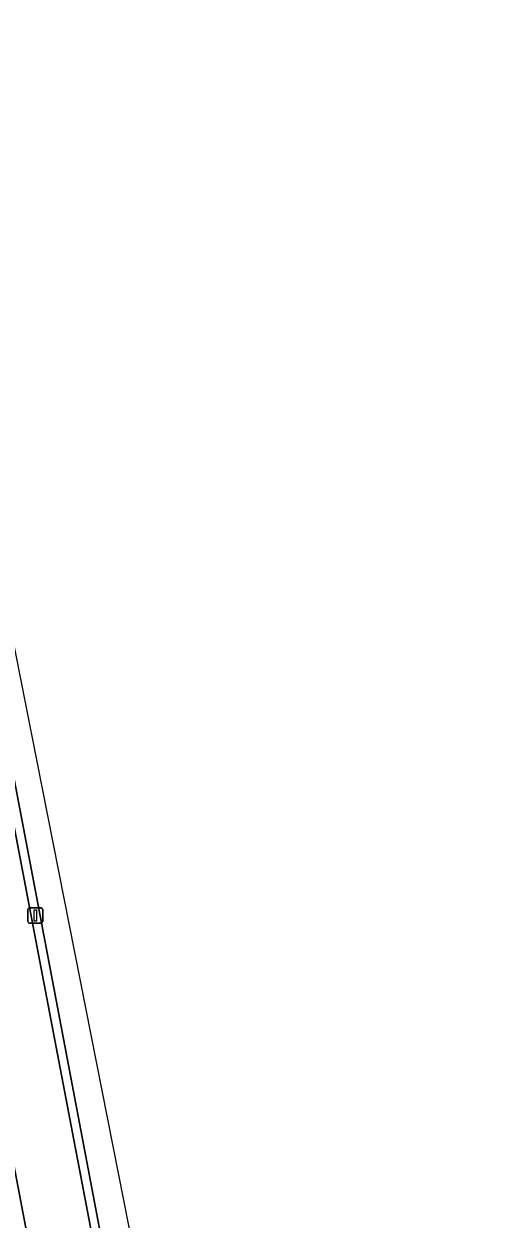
# Model space of a CAD drawing. Extents: x 158086 to 159499, y 382904 to 383981.
# Drawn here: x 159295.1 to 159325.1, y 383809.7 to 383888.1 of the extents above; entities that cross this region are included whole.
import ezdxf

# ---------------------------------------------------------------- set-up
doc = ezdxf.new("R2010")
doc.units = 0
for name, color, linetype in [('IMGEO_Berm_open', 7, 'Continuous'), ('IMGEO_Lichtmast', 7, 'Continuous'), ('IMGEO_Rijbaan_regionaal_gesloten', 7, 'Continuous')]:
    doc.layers.add(name, color=color, linetype=linetype)

msp = doc.modelspace()

# ---------------------------------------------------------------- linework, layer by layer
at = {"layer": 'IMGEO_Berm_open'}
for points in [[(159306.309, 383776.009), (159295.88, 383830.877), (159281.938, 383904.042), (159274.84, 383941.441), (159273.434, 383948.658), (159272.211, 383955.393), (159272.14, 383955.799), (159271.868, 383957.349), (159271.696, 383958.342), (159271.495, 383959.508), (159271.298, 383960.675), (159271.142, 383961.596), (159270.505, 383965.577), (159269.874, 383969.523), (159269.444, 383972.212), (159269.263, 383973.491), (159269.186, 383974.036), (159269.13, 383974.431), (159268.548, 383978.547), (159268.392, 383979.649), (159268.246, 383980.68), (159267.705, 383980.544)], [(159267.705, 383980.544), (159267.848, 383979.52), (159268.003, 383978.418), (159268.579, 383974.306), (159268.634, 383973.91), (159268.71, 383973.367), (159268.897, 383972.036), (159269.32, 383969.393), (159269.954, 383965.432), (159270.586, 383961.487), (159270.745, 383960.553), (159270.944, 383959.387), (159271.147, 383958.222), (159271.32, 383957.227), (159271.595, 383955.678), (159271.667, 383955.271), (159272.903, 383948.564), (159274.256, 383941.397), (159281.347, 383903.926), (159288.428, 383866.825), (159295.846, 383827.989), (159302.455, 383793.348)]]:
    msp.add_lwpolyline(points, dxfattribs=at)
at = {"layer": 'IMGEO_Lichtmast'}
for p, q in [((159295.311, 383829.228), (159295.311, 383830.028)), ((159295.311, 383830.028), (159295.311, 383829.228)), ((159295.411, 383830.128), (159296.201, 383830.128)), ((159296.201, 383830.128), (159295.411, 383830.128)), ((159296.301, 383830.028), (159296.301, 383829.228)), ((159296.301, 383829.228), (159296.301, 383830.028)), ((159296.201, 383829.128), (159295.411, 383829.128)), ((159295.411, 383829.128), (159296.201, 383829.128))]:
    msp.add_line(p, q, dxfattribs=at)
msp.add_lwpolyline([(159295.731, 383830.003), (159295.881, 383830.003), (159295.881, 383829.253), (159295.731, 383829.253), (159295.731, 383830.003)], dxfattribs=at)
for centre, start, end in [((159295.411, 383830.028), 90, 180), ((159295.411, 383830.028), 90, 180), ((159296.201, 383830.028), 0, 90), ((159296.201, 383830.028), 360, 90), ((159295.411, 383829.228), 180, 270), ((159295.411, 383829.228), 180, 270), ((159296.201, 383829.228), 270, 0), ((159296.201, 383829.228), 270, 0)]:
    msp.add_arc(centre, 0.1, start, end, dxfattribs=at)
at = {"layer": 'IMGEO_Rijbaan_regionaal_gesloten'}
for points in [[(159302.455, 383793.348), (159295.846, 383827.989), (159288.428, 383866.825), (159281.347, 383903.926), (159274.256, 383941.397), (159272.903, 383948.564), (159271.667, 383955.271), (159271.595, 383955.678), (159271.32, 383957.227), (159271.147, 383958.222), (159270.944, 383959.387), (159270.745, 383960.553), (159270.586, 383961.487), (159269.954, 383965.432), (159269.32, 383969.393), (159268.897, 383972.036), (159268.71, 383973.367), (159268.634, 383973.91), (159268.579, 383974.306), (159268.003, 383978.418), (159267.848, 383979.52), (159267.705, 383980.544), (159264.746, 383979.804)], [(159301.906, 383773.835), (159268.192, 383950.798), (159267.517, 383954.339), (159264.746, 383979.804)], [(159264.746, 383979.804), (159267.517, 383954.339), (159268.192, 383950.798), (159301.906, 383773.835), (159302.831, 383768.921), (159307.696, 383743.719), (159315.125, 383704.938), (159320.216, 383671.471), (159321.716, 383662), (159325.102, 383662.526), (159324.325, 383667.558), (159323.674, 383672.54), (159321.527, 383686.586), (159318.565, 383705.578), (159310.05, 383750), (159306.298, 383769.573)], [(159281.938, 383904.042), (159295.88, 383830.877), (159306.309, 383776.009)], [(159308.738, 383774.973), (159291.986, 383859.551), (159284.14, 383899.169)]]:
    msp.add_lwpolyline(points, dxfattribs=at)

doc.saveas('drawing.dxf')
